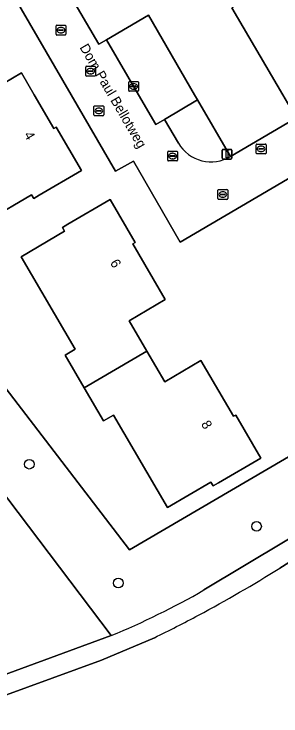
# Model space of a CAD drawing. Extents: x 159352 to 160617, y 385888 to 387323.
# Drawn here: x 160414.1 to 160441.4, y 386436.6 to 386508.3 of the extents above; entities that cross this region are included whole.
import ezdxf

# ---------------------------------------------------------------- set-up
doc = ezdxf.new("R2010")
doc.units = 0
for name, color, linetype in [('IMGEO_Boom', 7, 'Continuous'), ('IMGEO_Erf', 7, 'Continuous'), ('IMGEO_Groenvoorziening', 7, 'Continuous'), ('IMGEO_Kolk', 7, 'Continuous'), ('IMGEO_Lichtmast', 7, 'Continuous'), ('IMGEO_Openbare_ruimte_label', 7, 'Continuous'), ('IMGEO_Pand', 7, 'Continuous'), ('IMGEO_Pand_nummerreeks', 7, 'Continuous'), ('IMGEO_Parkeervlak_open', 7, 'Continuous'), ('IMGEO_Rijbaan_lokaal_open', 7, 'Continuous'), ('IMGEO_Rioolput', 7, 'Continuous'), ('IMGEO_Voetpad_halfverhard', 7, 'Continuous')]:
    doc.layers.add(name, color=color, linetype=linetype)

msp = doc.modelspace()

# ---------------------------------------------------------------- linework, layer by layer
at = {"layer": 'IMGEO_Boom'}
for centre in [(160415.683, 386462.309), (160438.912, 386455.967), (160424.784, 386450.181)]:
    msp.add_circle(centre, 0.489, dxfattribs=at)
at = {"layer": 'IMGEO_Erf'}
for points in [[(160452.506, 386527.611), (160437.349, 386533.494), (160434.608, 386534.008), (160413.256, 386521.457), (160422.775, 386505.182), (160423.571, 386505.645), (160427.859, 386508.138), (160432.578, 386500), (160432.862, 386499.51), (160436.257, 386493.736), (160446.964, 386500.001), (160457.511, 386506.179), (160464.516, 386510.282), (160457.909, 386522.111), (160456.393, 386524.825), (160455.983, 386525.511)], [(160447.997, 386510.429), (160451.364, 386504.643), (160446.945, 386502.034), (160447.179, 386501.648), (160444.382, 386500), (160442.313, 386498.781), (160441.599, 386500), (160436.392, 386508.893)], [(160411.17, 386500.096), (160414.886, 386502.261), (160416.194, 386500), (160418.18, 386496.565), (160418.447, 386496.704), (160421.015, 386492.282), (160416.699, 386489.759), (160416.14, 386489.432), (160415.914, 386489.821), (160411.47, 386487.223)]]:
    msp.add_lwpolyline(points, dxfattribs=at)
for points in [[(160425.927, 386453.553), (160478.865, 386484.493), (160470.244, 386500), (160465.99, 386507.653), (160458.975, 386503.558), (160459.951, 386501.871), (160456.754, 386500), (160431.097, 386484.987), (160426.319, 386493.234), (160424.508, 386492.229), (160419.978, 386500), (160406.923, 386522.395), (160406.276, 386522.016), (160383.562, 386508.719), (160390.258, 386500), (160395.324, 386493.404)], [(160429.527, 386470.721), (160433.219, 386472.88), (160436.545, 386467.205), (160436.783, 386467.332), (160439.354, 386462.936), (160435.037, 386460.414), (160434.485, 386460.091), (160434.247, 386460.466), (160429.814, 386457.881), (160424.294, 386467.325), (160423.277, 386466.732), (160421.307, 386470.101), (160419.348, 386473.453), (160420.366, 386474.049), (160414.846, 386483.492), (160419.293, 386486.093), (160419.066, 386486.481), (160419.619, 386486.805), (160423.935, 386489.328), (160426.492, 386484.944), (160426.265, 386484.803), (160429.569, 386479.119), (160425.877, 386476.961), (160427.702, 386473.841)]]:
    msp.add_lwpolyline(points, close=True, dxfattribs=at)
at = {"layer": 'IMGEO_Groenvoorziening'}
for points in [[(160436.257, 386493.736), (160432.862, 386499.51), (160429.514, 386497.512), (160430.926, 386495.074)], [(160433.539, 386449.471), (160445.976, 386456.929), (160448.343, 386458.432), (160446.334, 386461.271), (160480.645, 386481.308), (160478.865, 386484.493), (160425.927, 386453.553), (160395.324, 386493.404), (160390.204, 386489.472), (160424.05, 386444.809)], [(160389.196, 386432.117), (160396.668, 386434.82), (160396.289, 386435.831), (160404.042, 386438.655), (160404.39, 386437.613), (160424.05, 386444.809), (160390.204, 386489.472)], [(160480.304, 386476.294), (160441.285, 386451.708)], [(160428.483, 386444.603), (160423.057, 386442.318), (160380.928, 386426.974), (160378.957, 386426.08), (160352.292, 386410.523), (160336.976, 386401.924), (160331.924, 386399.167)]]:
    msp.add_lwpolyline(points, dxfattribs=at)
for centre, radius, start, end in [((160434.249, 386497.024), 3.852, 210.40192, 301.41941), ((160367.499, 386569.552), 139.038, 298.10029, 302.05212), ((160392.91, 386520.179), 81.549, 292.44851, 299.88179), ((160368.801, 386567.064), 136.23, 295.98256, 298.11005)]:
    msp.add_arc(centre, radius, start, end, dxfattribs=at)
at = {"layer": 'IMGEO_Kolk'}
for p, q in [((160418.419, 386506.195), (160418.419, 386507.047)), ((160418.494, 386507.121), (160419.346, 386507.121)), ((160418.678, 386506.615), (160418.678, 386506.627)), ((160418.721, 386506.664), (160419.119, 386506.664)), ((160418.907, 386506.901), (160418.932, 386506.901)), ((160419.162, 386506.627), (160419.162, 386506.615)), ((160419.42, 386507.047), (160419.42, 386506.195)), ((160419.346, 386506.121), (160418.494, 386506.121)), ((160419.116, 386506.578), (160418.718, 386506.578)), ((160418.93, 386506.341), (160418.905, 386506.341)), ((160425.843, 386500.454), (160425.843, 386501.306)), ((160425.918, 386501.38), (160426.77, 386501.38)), ((160426.102, 386500.874), (160426.102, 386500.886)), ((160426.145, 386500.923), (160426.543, 386500.923)), ((160426.331, 386501.16), (160426.356, 386501.16)), ((160426.586, 386500.886), (160426.586, 386500.874)), ((160426.844, 386501.306), (160426.844, 386500.454)), ((160426.77, 386500.38), (160425.918, 386500.38)), ((160426.54, 386500.837), (160426.142, 386500.837)), ((160426.354, 386500.6), (160426.329, 386500.6)), ((160429.834, 386493.342), (160429.834, 386494.194)), ((160429.909, 386494.268), (160430.761, 386494.268)), ((160430.093, 386493.762), (160430.093, 386493.774)), ((160430.531, 386493.725), (160430.133, 386493.725)), ((160430.136, 386493.811), (160430.534, 386493.811)), ((160430.322, 386494.048), (160430.347, 386494.048)), ((160430.577, 386493.774), (160430.577, 386493.762)), ((160430.835, 386494.194), (160430.835, 386493.342)), ((160430.761, 386493.268), (160429.909, 386493.268)), ((160430.345, 386493.488), (160430.32, 386493.488))]:
    msp.add_line(p, q, dxfattribs=at)
for points in [[(160418.419, 386506.195), (160418.419, 386507.047)], [(160418.494, 386507.121), (160419.346, 386507.121)], [(160419.42, 386507.047), (160419.42, 386506.195)], [(160419.346, 386506.121), (160418.494, 386506.121)], [(160425.843, 386500.454), (160425.843, 386501.306)], [(160425.918, 386501.38), (160426.77, 386501.38)], [(160426.844, 386501.306), (160426.844, 386500.454)], [(160426.77, 386500.38), (160425.918, 386500.38)], [(160429.834, 386493.342), (160429.834, 386494.194)], [(160429.909, 386494.268), (160430.761, 386494.268)], [(160430.835, 386494.194), (160430.835, 386493.342)], [(160430.761, 386493.268), (160429.909, 386493.268)]]:
    msp.add_lwpolyline(points, dxfattribs=at)
for centre, radius, start, end in [((160418.496, 386507.045), 0.0765, 91.55205, 178.44795), ((160418.496, 386507.045), 0.0765, 91.55205, 178.44795), ((160418.718, 386506.624), 0.0403, 85.87752, 175.75265), ((160418.715, 386506.614), 0.0366, 178.93798, 274.71019), ((160419.119, 386506.621), 0.043, 264.86636, 352.45326), ((160419.123, 386506.626), 0.0386, 1.73085, 96.63898), ((160419.344, 386507.045), 0.0765, 1.55205, 88.44795), ((160419.344, 386507.045), 0.0765, 1.55205, 88.44795), ((160418.496, 386506.197), 0.0765, 181.55205, 268.44795), ((160418.496, 386506.197), 0.0765, 181.55205, 268.44795), ((160419.344, 386506.197), 0.0765, 271.55205, 358.44795), ((160419.344, 386506.197), 0.0765, 271.55205, 358.44795), ((160425.92, 386501.304), 0.0765, 91.55205, 178.44795), ((160425.92, 386501.304), 0.0765, 91.55205, 178.44795), ((160426.142, 386500.883), 0.0403, 85.87752, 175.75265), ((160426.139, 386500.873), 0.0366, 178.93798, 274.71019), ((160426.543, 386500.88), 0.043, 264.86636, 352.45326), ((160426.547, 386500.885), 0.0386, 1.73085, 96.63898), ((160426.768, 386501.304), 0.0765, 1.55205, 88.44795), ((160426.768, 386501.304), 0.0765, 1.55205, 88.44795), ((160425.92, 386500.456), 0.0765, 181.55205, 268.44795), ((160425.92, 386500.456), 0.0765, 181.55205, 268.44795), ((160426.768, 386500.456), 0.0765, 271.55205, 358.44795), ((160426.768, 386500.456), 0.0765, 271.55205, 358.44795), ((160429.911, 386494.192), 0.0765, 91.55205, 178.44795), ((160429.911, 386494.192), 0.0765, 91.55205, 178.44795), ((160430.133, 386493.771), 0.0403, 85.87752, 175.75265), ((160430.13, 386493.761), 0.0366, 178.93798, 274.71019), ((160430.534, 386493.768), 0.043, 264.86636, 352.45326), ((160430.538, 386493.773), 0.0386, 1.73085, 96.63898), ((160430.759, 386494.192), 0.0765, 1.55205, 88.44795), ((160430.759, 386494.192), 0.0765, 1.55205, 88.44795), ((160429.911, 386493.344), 0.0765, 181.55205, 268.44795), ((160429.911, 386493.344), 0.0765, 181.55205, 268.44795), ((160430.759, 386493.344), 0.0765, 271.55205, 358.44795), ((160430.759, 386493.344), 0.0765, 271.55205, 358.44795)]:
    msp.add_arc(centre, radius, start, end, dxfattribs=at)
for centre, major_axis, ratio, start_param, end_param in [((160418.906, 386506.621), (-0.387, 0.002), 0.722429, 4.712389, 7.853982), ((160418.931, 386506.621), (-0.39, 0.002), 0.717154, 1.570796, 4.712389), ((160426.33, 386500.88), (-0.387, 0.002), 0.722429, 4.712389, 7.853982), ((160426.355, 386500.88), (-0.39, 0.002), 0.717154, 1.570796, 4.712389), ((160430.321, 386493.768), (-0.387, 0.002), 0.722429, 4.712389, 7.853982), ((160430.346, 386493.768), (-0.39, 0.002), 0.717154, 1.570796, 4.712389)]:
    msp.add_ellipse(centre, major_axis=major_axis, ratio=ratio, start_param=start_param, end_param=end_param, dxfattribs=at)
at = {"layer": 'IMGEO_Lichtmast'}
for p, q in [((160435.499, 386494.452), (160436.289, 386494.452)), ((160436.289, 386494.452), (160435.499, 386494.452)), ((160435.399, 386493.552), (160435.399, 386494.352)), ((160435.399, 386494.352), (160435.399, 386493.552)), ((160436.389, 386494.352), (160436.389, 386493.552)), ((160436.389, 386493.552), (160436.389, 386494.352)), ((160436.289, 386493.452), (160435.499, 386493.452)), ((160435.499, 386493.452), (160436.289, 386493.452))]:
    msp.add_line(p, q, dxfattribs=at)
msp.add_lwpolyline([(160435.819, 386494.327), (160435.969, 386494.327), (160435.969, 386493.577), (160435.819, 386493.577), (160435.819, 386494.327)], dxfattribs=at)
for centre, start, end in [((160435.499, 386494.352), 90, 180), ((160435.499, 386494.352), 90, 180), ((160436.289, 386494.352), 0, 90), ((160436.289, 386494.352), 360, 90), ((160435.499, 386493.552), 180, 270), ((160435.499, 386493.552), 180, 270), ((160436.289, 386493.552), 270, 0), ((160436.289, 386493.552), 270, 0)]:
    msp.add_arc(centre, 0.1, start, end, dxfattribs=at)
at = {"layer": 'IMGEO_Pand'}
for points in [[(160436.417, 386513.174), (160438.277, 386509.996), (160436.392, 386508.893), (160441.599, 386500), (160442.313, 386498.781), (160444.382, 386500), (160447.179, 386501.648), (160446.945, 386502.034), (160451.364, 386504.643), (160447.997, 386510.429), (160447.794, 386510.282), (160445.43, 386514.193), (160444.378, 386513.58), (160442.541, 386516.737)], [(160402.932, 386499.492), (160403.51, 386498.503), (160404.922, 386496.087), (160405.94, 386496.682), (160411.47, 386487.223), (160415.914, 386489.821), (160416.14, 386489.432), (160416.699, 386489.759), (160421.015, 386492.282), (160418.447, 386496.704), (160418.18, 386496.565), (160416.194, 386500), (160414.886, 386502.261), (160411.17, 386500.096), (160409.346, 386503.229), (160403.804, 386500)], [(160427.702, 386473.841), (160425.877, 386476.961), (160429.569, 386479.119), (160426.265, 386484.803), (160426.492, 386484.944), (160423.935, 386489.328), (160419.619, 386486.805), (160419.066, 386486.481), (160419.293, 386486.093), (160414.846, 386483.492), (160420.366, 386474.049), (160419.348, 386473.453), (160421.307, 386470.101)], [(160421.307, 386470.101), (160423.277, 386466.732), (160424.294, 386467.325), (160429.814, 386457.881), (160434.247, 386460.466), (160434.485, 386460.091), (160435.037, 386460.414), (160439.354, 386462.936), (160436.783, 386467.332), (160436.545, 386467.205), (160433.219, 386472.88), (160429.527, 386470.721), (160427.702, 386473.841)]]:
    msp.add_lwpolyline(points, close=True, dxfattribs=at)
at = {"layer": 'IMGEO_Parkeervlak_open'}
msp.add_lwpolyline([(160426.855, 386500), (160428.603, 386496.996), (160429.514, 386497.512), (160432.862, 386499.51), (160432.578, 386500), (160427.859, 386508.138), (160423.571, 386505.645)], close=True, dxfattribs=at)
at = {"layer": 'IMGEO_Rijbaan_lokaal_open'}
msp.add_lwpolyline([(160430.926, 386495.074), (160429.514, 386497.512), (160428.603, 386496.996), (160426.855, 386500), (160423.571, 386505.645), (160422.775, 386505.182), (160413.256, 386521.457), (160411.239, 386524.906), (160406.923, 386522.395), (160419.978, 386500), (160424.508, 386492.229), (160426.319, 386493.234), (160431.097, 386484.987), (160456.754, 386500), (160459.951, 386501.871), (160458.975, 386503.558), (160457.511, 386506.179), (160446.964, 386500.001), (160436.257, 386493.736)], dxfattribs=at)
msp.add_arc((160434.249, 386497.024), 3.852, 210.40192, 301.41941, dxfattribs=at)
at = {"layer": 'IMGEO_Rioolput'}
for p, q in [((160421.448, 386502.001), (160421.448, 386502.853)), ((160421.523, 386502.927), (160422.375, 386502.927)), ((160421.707, 386502.421), (160421.707, 386502.433)), ((160422.145, 386502.384), (160421.747, 386502.384)), ((160421.75, 386502.47), (160422.148, 386502.47)), ((160421.936, 386502.707), (160421.961, 386502.707)), ((160422.191, 386502.433), (160422.191, 386502.421)), ((160422.449, 386502.853), (160422.449, 386502.001)), ((160422.375, 386501.927), (160421.523, 386501.927)), ((160421.959, 386502.147), (160421.934, 386502.147)), ((160422.289, 386497.96), (160422.289, 386498.812)), ((160422.364, 386498.886), (160423.216, 386498.886)), ((160423.29, 386498.812), (160423.29, 386497.96)), ((160422.548, 386498.38), (160422.548, 386498.392)), ((160422.986, 386498.343), (160422.588, 386498.343)), ((160422.591, 386498.429), (160422.989, 386498.429)), ((160422.8, 386498.106), (160422.775, 386498.106)), ((160422.777, 386498.666), (160422.802, 386498.666)), ((160423.032, 386498.392), (160423.032, 386498.38)), ((160423.216, 386497.886), (160422.364, 386497.886)), ((160438.876, 386494.07), (160438.876, 386494.922)), ((160438.951, 386494.996), (160439.803, 386494.996)), ((160439.135, 386494.49), (160439.135, 386494.502)), ((160439.573, 386494.453), (160439.175, 386494.453)), ((160439.178, 386494.539), (160439.576, 386494.539)), ((160439.364, 386494.776), (160439.389, 386494.776)), ((160439.619, 386494.502), (160439.619, 386494.49)), ((160439.877, 386494.922), (160439.877, 386494.07)), ((160439.803, 386493.996), (160438.951, 386493.996)), ((160439.387, 386494.216), (160439.362, 386494.216)), ((160434.961, 386489.422), (160434.961, 386490.274)), ((160435.036, 386490.348), (160435.888, 386490.348)), ((160435.449, 386490.128), (160435.474, 386490.128)), ((160435.962, 386490.274), (160435.962, 386489.422)), ((160435.22, 386489.842), (160435.22, 386489.854)), ((160435.658, 386489.805), (160435.26, 386489.805)), ((160435.263, 386489.891), (160435.661, 386489.891)), ((160435.472, 386489.568), (160435.447, 386489.568)), ((160435.704, 386489.854), (160435.704, 386489.842)), ((160435.888, 386489.348), (160435.036, 386489.348))]:
    msp.add_line(p, q, dxfattribs=at)
for points in [[(160421.448, 386502.001), (160421.448, 386502.853)], [(160421.523, 386502.927), (160422.375, 386502.927)], [(160422.449, 386502.853), (160422.449, 386502.001)], [(160422.375, 386501.927), (160421.523, 386501.927)], [(160422.289, 386497.96), (160422.289, 386498.812)], [(160422.364, 386498.886), (160423.216, 386498.886)], [(160423.29, 386498.812), (160423.29, 386497.96)], [(160423.216, 386497.886), (160422.364, 386497.886)], [(160438.876, 386494.07), (160438.876, 386494.922)], [(160438.951, 386494.996), (160439.803, 386494.996)], [(160439.877, 386494.922), (160439.877, 386494.07)], [(160439.803, 386493.996), (160438.951, 386493.996)], [(160434.961, 386489.422), (160434.961, 386490.274)], [(160435.036, 386490.348), (160435.888, 386490.348)], [(160435.962, 386490.274), (160435.962, 386489.422)], [(160435.888, 386489.348), (160435.036, 386489.348)]]:
    msp.add_lwpolyline(points, dxfattribs=at)
for centre, radius, start, end in [((160421.525, 386502.851), 0.0765, 91.55205, 178.44795), ((160421.525, 386502.851), 0.0765, 91.55205, 178.44795), ((160421.747, 386502.43), 0.0403, 85.87752, 175.75265), ((160421.744, 386502.42), 0.0366, 178.93798, 274.71019), ((160422.148, 386502.427), 0.043, 264.86636, 352.45326), ((160422.152, 386502.432), 0.0386, 1.73085, 96.63898), ((160422.373, 386502.851), 0.0765, 1.55205, 88.44795), ((160422.373, 386502.851), 0.0765, 1.55205, 88.44795), ((160421.525, 386502.003), 0.0765, 181.55205, 268.44795), ((160421.525, 386502.003), 0.0765, 181.55205, 268.44795), ((160422.373, 386502.003), 0.0765, 271.55205, 358.44795), ((160422.373, 386502.003), 0.0765, 271.55205, 358.44795), ((160422.366, 386498.81), 0.0765, 91.55205, 178.44795), ((160422.366, 386498.81), 0.0765, 91.55205, 178.44795), ((160423.214, 386498.81), 0.0765, 1.55205, 88.44795), ((160423.214, 386498.81), 0.0765, 1.55205, 88.44795), ((160422.588, 386498.389), 0.0403, 85.87752, 175.75265), ((160422.585, 386498.379), 0.0366, 178.93798, 274.71019), ((160422.989, 386498.386), 0.043, 264.86636, 352.45326), ((160422.993, 386498.391), 0.0386, 1.73085, 96.63898), ((160422.366, 386497.962), 0.0765, 181.55205, 268.44795), ((160422.366, 386497.962), 0.0765, 181.55205, 268.44795), ((160423.214, 386497.962), 0.0765, 271.55205, 358.44795), ((160423.214, 386497.962), 0.0765, 271.55205, 358.44795), ((160438.953, 386494.92), 0.0765, 91.55205, 178.44795), ((160438.953, 386494.92), 0.0765, 91.55205, 178.44795), ((160439.175, 386494.499), 0.0403, 85.87752, 175.75265), ((160439.172, 386494.489), 0.0366, 178.93798, 274.71019), ((160439.576, 386494.496), 0.043, 264.86636, 352.45326), ((160439.58, 386494.501), 0.0386, 1.73085, 96.63898), ((160439.801, 386494.92), 0.0765, 1.55205, 88.44795), ((160439.801, 386494.92), 0.0765, 1.55205, 88.44795), ((160438.953, 386494.072), 0.0765, 181.55205, 268.44795), ((160438.953, 386494.072), 0.0765, 181.55205, 268.44795), ((160439.801, 386494.072), 0.0765, 271.55205, 358.44795), ((160439.801, 386494.072), 0.0765, 271.55205, 358.44795), ((160435.038, 386490.272), 0.0765, 91.55205, 178.44795), ((160435.038, 386490.272), 0.0765, 91.55205, 178.44795), ((160435.886, 386490.272), 0.0765, 1.55205, 88.44795), ((160435.886, 386490.272), 0.0765, 1.55205, 88.44795), ((160435.038, 386489.424), 0.0765, 181.55205, 268.44795), ((160435.038, 386489.424), 0.0765, 181.55205, 268.44795), ((160435.26, 386489.851), 0.0403, 85.87752, 175.75265), ((160435.257, 386489.841), 0.0366, 178.93798, 274.71019), ((160435.661, 386489.848), 0.043, 264.86636, 352.45326), ((160435.665, 386489.853), 0.0386, 1.73085, 96.63898), ((160435.886, 386489.424), 0.0765, 271.55205, 358.44795), ((160435.886, 386489.424), 0.0765, 271.55205, 358.44795)]:
    msp.add_arc(centre, radius, start, end, dxfattribs=at)
for centre, major_axis, ratio, start_param, end_param in [((160421.935, 386502.427), (-0.387, 0.002), 0.722429, 4.712389, 7.853982), ((160421.96, 386502.427), (-0.39, 0.002), 0.717154, 1.570796, 4.712389), ((160422.776, 386498.386), (-0.387, 0.002), 0.722429, 4.712389, 7.853982), ((160422.801, 386498.386), (-0.39, 0.002), 0.717154, 1.570796, 4.712389), ((160439.363, 386494.496), (-0.387, 0.002), 0.722429, 4.712389, 7.853982), ((160439.388, 386494.496), (-0.39, 0.002), 0.717154, 1.570796, 4.712389), ((160435.448, 386489.848), (-0.387, 0.002), 0.722429, 4.712389, 7.853982), ((160435.473, 386489.848), (-0.39, 0.002), 0.717154, 1.570796, 4.712389)]:
    msp.add_ellipse(centre, major_axis=major_axis, ratio=ratio, start_param=start_param, end_param=end_param, dxfattribs=at)
at = {"layer": 'IMGEO_Voetpad_halfverhard'}
for points in [[(160483.578, 386475.916), (160481.62, 386479.563), (160448.343, 386458.432), (160445.976, 386456.929), (160433.539, 386449.471)], [(160441.285, 386451.708), (160480.304, 386476.294)], [(160424.05, 386444.809), (160404.39, 386437.613), (160396.668, 386434.82), (160389.196, 386432.117), (160379.118, 386428.441), (160372.334, 386424.495), (160347.079, 386409.806), (160332.672, 386401.919), (160307.46, 386388.117)], [(160331.924, 386399.167), (160336.976, 386401.924), (160352.292, 386410.523), (160378.957, 386426.08), (160380.928, 386426.974), (160423.057, 386442.318), (160428.483, 386444.603)]]:
    msp.add_lwpolyline(points, dxfattribs=at)
for centre, radius, start, end in [((160367.499, 386569.552), 139.038, 298.10029, 302.05212), ((160392.91, 386520.179), 81.549, 292.44851, 299.88179), ((160368.801, 386567.064), 136.23, 295.98256, 298.11005)]:
    msp.add_arc(centre, radius, start, end, dxfattribs=at)

# ---------------------------------------------------------------- texts
at = {"layer": 'IMGEO_Openbare_ruimte_label'}
msp.add_text('Dom Paul Bellotweg', height=1, rotation=300.25644, dxfattribs=at).set_placement((160420.793, 386504.862))
at = {"layer": 'IMGEO_Pand_nummerreeks'}
for s, rotation, p in [('4', 300.14514, (160415.1, 386495.935)), ('6', 300.25319, (160423.899, 386482.878)), ('8', 300.37368, (160433.205, 386466.417))]:
    msp.add_text(s, height=1, rotation=rotation, dxfattribs=at).set_placement(p)

doc.saveas('drawing.dxf')
